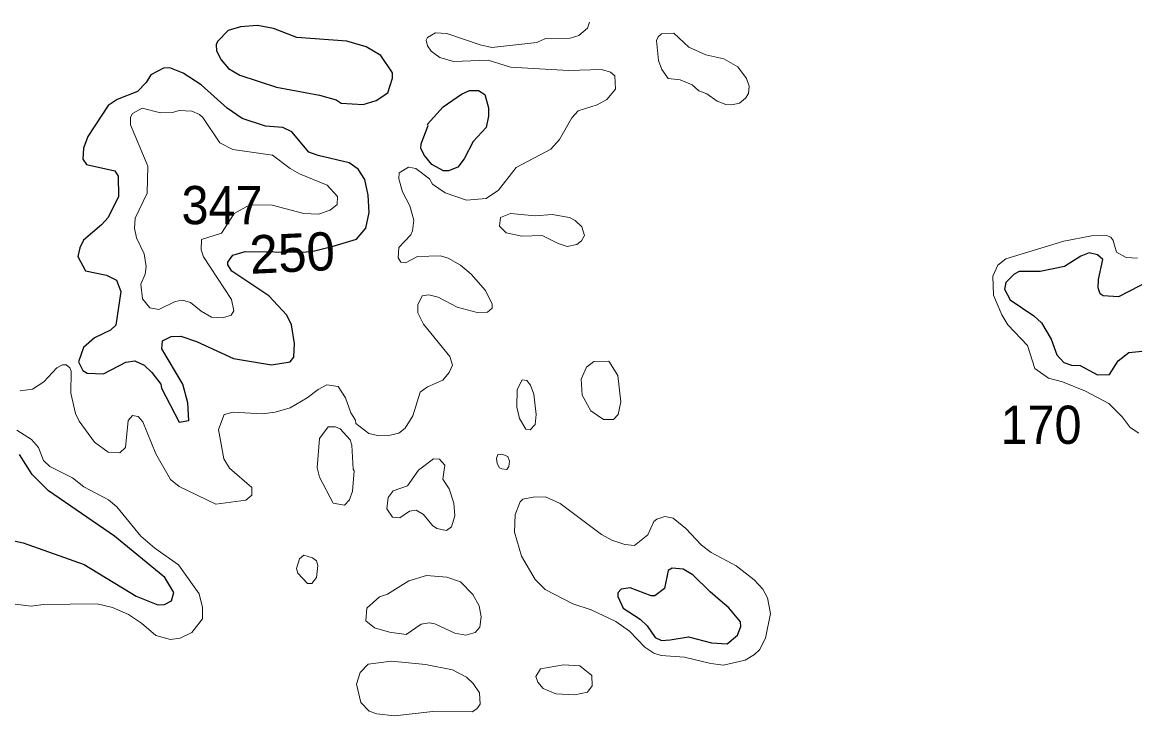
# Model space of a CAD drawing. Extents: x 763.2 to 816.8, y 7896.5 to 7952.7.
# Drawn here: x 802.423 to 807.081, y 7896.845 to 7899.747 of the extents above; entities that cross this region are included whole.
import ezdxf
from ezdxf.enums import TextEntityAlignment as Align

# ---------------------------------------------------------------- set-up
doc = ezdxf.new("R2010")
doc.units = 0
doc.header["$LTSCALE"] = 0.064
doc.layers.add('1', color=7, linetype='Continuous', lineweight=25)
doc.layers.add('2', color=7, linetype='Continuous', lineweight=13)
doc.layers.add('21', color=7, linetype='Continuous')
doc.layers.add('61', color=7, linetype='Continuous')

msp = doc.modelspace()

# ---------------------------------------------------------------- linework, layer by layer
at = {"layer": '1'}
for points in [[(803.7372, 7899.4215), (803.7572, 7899.4088), (803.8499, 7899.4029), (803.9037, 7899.4187), (803.9539, 7899.451), (803.9731, 7899.5133), (803.9727, 7899.535), (803.9239, 7899.6074), (803.8623, 7899.6434), (803.7814, 7899.6679), (803.5724, 7899.6833), (803.4744, 7899.7208), (803.408, 7899.7325), (803.3365, 7899.7277), (803.2848, 7899.7125), (803.2394, 7899.6664), (803.2339, 7899.6529), (803.2355, 7899.6265), (803.2552, 7899.5897), (803.2857, 7899.5526), (803.3341, 7899.5256), (803.4876, 7899.4744), (803.6669, 7899.4417)], [(803.857, 7899.0888), (803.8289, 7899.1321), (803.7908, 7899.1588), (803.6611, 7899.1886), (803.6218, 7899.2036), (803.5511, 7899.2887), (803.5131, 7899.3066), (803.4408, 7899.3119), (803.3429, 7899.3445), (803.28, 7899.387), (803.1713, 7899.4843), (803.0966, 7899.5339), (803.0398, 7899.5565), (803.0136, 7899.5548), (802.9616, 7899.5272), (802.9416, 7899.4945), (802.9055, 7899.4571), (802.8204, 7899.4239), (802.7821, 7899.3988), (802.6969, 7899.2681), (802.6786, 7899.2192), (802.6768, 7899.1744), (802.6917, 7899.1511), (802.8097, 7899.1254), (802.8244, 7899.1022), (802.826, 7899.017), (802.7819, 7898.9292), (802.7547, 7898.8985), (802.6791, 7898.8351), (802.6634, 7898.8033), (802.6559, 7898.7663), (802.688, 7898.7061), (802.7749, 7898.6878), (802.8167, 7898.668), (802.8354, 7898.6203), (802.8141, 7898.479), (802.7917, 7898.458), (802.7255, 7898.4256), (802.6785, 7898.3864), (802.6587, 7898.3265), (802.6763, 7898.2894), (802.6937, 7898.2782), (802.7625, 7898.2763), (802.8559, 7898.324), (802.8935, 7898.3303), (802.9331, 7898.3117), (802.9658, 7898.2813), (803.0032, 7898.2324), (803.0053, 7898.2155), (803.0791, 7898.0729), (803.1201, 7898.0798), (803.1153, 7898.154), (803.0953, 7898.2328), (803.0072, 7898.3802), (803.0099, 7898.4133), (803.0456, 7898.4325), (803.0865, 7898.4339), (803.1516, 7898.4112), (803.3064, 7898.3402), (803.4664, 7898.3128), (803.544, 7898.3261), (803.5592, 7898.3453), (803.5624, 7898.403), (803.5495, 7898.4811), (803.5298, 7898.5207), (803.4556, 7898.6018), (803.3001, 7898.705), (803.2833, 7898.7317), (803.2833, 7898.7432), (803.3046, 7898.7726), (803.3555, 7898.7875), (803.6002, 7898.7844), (803.6462, 7898.79), (803.7247, 7898.81), (803.822, 7898.8388), (803.8615, 7898.8855), (803.8744, 7898.9502), (803.8715, 7899.0235)], [(804.1222, 7899.3151), (804.1193, 7899.3199), (804.1854, 7899.3923), (804.261, 7899.4457), (804.2955, 7899.4611), (804.3331, 7899.4613), (804.3596, 7899.4442), (804.3743, 7899.3884), (804.3742, 7899.3531), (804.3645, 7899.3058), (804.3103, 7899.2477), (804.2735, 7899.1748), (804.2461, 7899.1402), (804.2075, 7899.1249), (804.1863, 7899.1254), (804.1375, 7899.1515), (804.1064, 7899.1894), (804.0919, 7899.2182), (804.0931, 7899.2386)], [(805.2305, 7897.4353), (805.1895, 7897.4579), (805.1436, 7897.4632), (805.1269, 7897.4523), (805.1111, 7897.3777), (805.0717, 7897.347), (805.0556, 7897.3468), (804.9677, 7897.3806), (804.9298, 7897.374), (804.9167, 7897.3588), (804.9157, 7897.3446), (804.9388, 7897.2949), (805.0093, 7897.2486), (805.0393, 7897.2218), (805.072, 7897.172), (805.0997, 7897.1604), (805.1352, 7897.1623), (805.2118, 7897.1752), (805.3084, 7897.1502), (805.3745, 7897.146), (805.4177, 7897.1821), (805.4307, 7897.219), (805.4292, 7897.2378), (805.3807, 7897.2963), (805.345, 7897.3267), (805.3024, 7897.3631)]]:
    msp.add_lwpolyline(points, close=True, dxfattribs=at)
for points in [[(807.1452, 7898.6657), (807.0119, 7898.5972), (806.9481, 7898.602), (806.9355, 7898.6098), (806.9268, 7898.6356), (806.9285, 7898.6699), (806.9476, 7898.754), (806.9241, 7898.7729), (806.89, 7898.7823), (806.8549, 7898.768), (806.7869, 7898.7253), (806.685, 7898.7038), (806.5972, 7898.7033), (806.5752, 7898.6927), (806.5406, 7898.6577), (806.5354, 7898.6304), (806.559, 7898.5853), (806.6587, 7898.518), (806.6898, 7898.4884), (806.7305, 7898.4201), (806.7538, 7898.3545), (806.7833, 7898.323), (806.8158, 7898.3113), (806.8526, 7898.3107), (806.925, 7898.2718), (806.9746, 7898.2722), (807.0105, 7898.3306), (807.0551, 7898.3644), (807.1517, 7898.3752)], [(802.2766, 7897.6009), (802.4269, 7897.5686), (802.6816, 7897.4777), (802.8993, 7897.3459), (802.9897, 7897.3086), (803.0175, 7897.3106), (803.0472, 7897.3263), (803.0573, 7897.3614), (803.0194, 7897.4238), (802.8091, 7897.5966), (802.5326, 7897.7859), (802.4642, 7897.8548), (802.411, 7897.9378)]]:
    msp.add_lwpolyline(points, dxfattribs=at)
at = {"layer": '2'}
for points in [[(804.7981, 7899.7467), (804.7892, 7899.7219), (804.7529, 7899.6919), (804.7161, 7899.68), (804.6132, 7899.6784), (804.5773, 7899.6619), (804.3882, 7899.6406), (804.3395, 7899.6516), (804.2001, 7899.6996), (804.1524, 7899.7028), (804.1194, 7899.6826), (804.1131, 7899.6722), (804.119, 7899.648), (804.1352, 7899.6256), (804.1712, 7899.5992), (804.2278, 7899.5829), (804.3736, 7899.5879), (804.467, 7899.5582), (804.7096, 7899.5452), (804.8476, 7899.5484), (804.886, 7899.5374), (804.9037, 7899.5225), (804.9068, 7899.4674), (804.8708, 7899.4238), (804.8295, 7899.4006), (804.7496, 7899.3761), (804.7237, 7899.3462), (804.6717, 7899.256), (804.6352, 7899.216), (804.4905, 7899.1385), (804.4172, 7899.0442), (804.3644, 7899.0096), (804.283, 7899.0029), (804.1935, 7899.0325), (804.1407, 7899.0689), (804.1277, 7899.0914), (804.07, 7899.1348), (804.0396, 7899.1405), (804.0003, 7899.1166), (803.9999, 7899.0919), (804.0147, 7899.0368)], [(804.0147, 7899.0368), (804.0452, 7898.9789), (804.062, 7898.919), (804.0571, 7898.8742), (804.0489, 7898.8574), (803.9995, 7898.8042)], [(807.092, 7898.7597), (807.0446, 7898.7628), (807.0041, 7898.785), (806.9907, 7898.8329), (806.981, 7898.8474), (806.9629, 7898.8549), (806.9, 7898.8535), (806.7837, 7898.8302), (806.5411, 7898.7565), (806.5068, 7898.7306), (806.486, 7898.6845), (806.4894, 7898.6042), (806.5234, 7898.5226), (806.5496, 7898.4809), (806.6321, 7898.3943), (806.6626, 7898.2976), (806.7193, 7898.258), (806.7776, 7898.2417), (806.875, 7898.2028), (806.9722, 7898.1511), (807.0285, 7898.0959), (807.0619, 7898.0509), (807.0978, 7898.0272)], [(803.9995, 7898.8042), (803.9964, 7898.7608), (804.0081, 7898.7422), (804.0278, 7898.7403), (804.0769, 7898.7664), (804.1738, 7898.7694), (804.2061, 7898.7599), (804.2572, 7898.7308), (804.302, 7898.6922), (804.3625, 7898.6246), (804.3907, 7898.5667), (804.3902, 7898.5508), (804.3702, 7898.5336), (804.3272, 7898.5326), (804.2429, 7898.5543), (804.1635, 7898.5963), (804.1245, 7898.6066), (804.0974, 7898.6023), (804.0789, 7898.5647), (804.0791, 7898.5309), (804.1025, 7898.4841), (804.2124, 7898.3484), (804.2245, 7898.3122), (804.2105, 7898.2807), (804.1836, 7898.2489), (804.12, 7898.2215), (804.0889, 7898.199), (804.0584, 7898.1), (804.0258, 7898.0481), (803.9999, 7898.027), (803.9569, 7898.0171), (803.9175, 7898.0169), (803.8738, 7898.0258), (803.8192, 7898.0681), (803.8184, 7898.0816), (803.7986, 7898.1118), (803.7763, 7898.1756), (803.7449, 7898.2233), (803.6985, 7898.2301), (803.6611, 7898.2107), (803.6154, 7898.1756), (803.5449, 7898.1338), (803.481, 7898.1156), (803.4266, 7898.1088), (803.3051, 7898.1154), (803.2678, 7898.1059), (803.2438, 7898.0428), (803.2665, 7897.9205), (803.2897, 7897.881), (803.3845, 7897.8007), (803.3844, 7897.7683), (803.3588, 7897.7477), (803.2334, 7897.7309), (803.0796, 7897.8048), (803.0434, 7897.8332), (802.9816, 7897.9408), (802.9281, 7898.0743), (802.9082, 7898.0972), (802.8839, 7898.102), (802.8667, 7898.081), (802.8543, 7897.9674), (802.8307, 7897.9447), (802.7825, 7897.9483), (802.7249, 7897.9901), (802.6615, 7898.0782), (802.6457, 7898.1099), (802.6259, 7898.1953), (802.6273, 7898.2871), (802.622, 7898.3008), (802.6059, 7898.3139), (802.5908, 7898.3139), (802.5668, 7898.3011), (802.5128, 7898.2424), (802.4653, 7898.211), (802.4135, 7898.2042)], [(802.3992, 7898.0405), (802.4614, 7898.0002), (802.4908, 7897.9672), (802.5118, 7897.9127), (802.5383, 7897.8878), (802.6329, 7897.8405), (802.6805, 7897.8035), (802.784, 7897.7485), (802.8179, 7897.7193), (802.9193, 7897.5965), (802.9778, 7897.5461), (803.0771, 7897.4766), (803.1639, 7897.3556), (803.1779, 7897.2986), (803.1778, 7897.25)], [(802.9215, 7897.2328), (802.8672, 7897.269), (802.8011, 7897.2976), (802.7368, 7897.3134), (802.5106, 7897.3101), (802.4603, 7897.3035), (802.3596, 7897.3166)], [(803.1778, 7897.25), (803.1326, 7897.1934), (803.0833, 7897.169), (803.0431, 7897.1639), (802.982, 7897.1814), (802.9215, 7897.2328)]]:
    msp.add_lwpolyline(points, dxfattribs=at)
for points in [[(805.4193, 7899.5597), (805.3594, 7899.5941), (805.2848, 7899.611), (805.213, 7899.6424), (805.1507, 7899.7011), (805.0988, 7899.6984), (805.0845, 7899.6863), (805.0785, 7899.6706), (805.0862, 7899.5873), (805.1011, 7899.5496), (805.1266, 7899.511), (805.1768, 7899.5055), (805.2268, 7899.4852), (805.2559, 7899.4598), (805.2891, 7899.4478), (805.3325, 7899.4171), (805.3686, 7899.4021), (805.3939, 7899.4007), (805.4255, 7899.4086), (805.4507, 7899.4284), (805.4637, 7899.4483), (805.4655, 7899.4799), (805.4556, 7899.5107)], [(803.4704, 7899.1902), (803.5438, 7899.1348), (803.5835, 7899.1125), (803.6997, 7899.0656), (803.743, 7899.0171), (803.7411, 7898.9847), (803.7115, 7898.96), (803.6632, 7898.9437), (803.6019, 7898.947), (803.4691, 7898.9817), (803.3757, 7898.983), (803.3101, 7898.946), (803.2568, 7898.8637), (803.1735, 7898.8372), (803.1714, 7898.7938), (803.181, 7898.7655), (803.2981, 7898.5863), (803.309, 7898.5386), (803.2977, 7898.5213), (803.2626, 7898.5099), (803.2153, 7898.513), (803.1718, 7898.5376), (803.1269, 7898.5738), (803.0938, 7898.5836), (803.063, 7898.5786), (802.9938, 7898.5446), (802.9565, 7898.5525), (802.9254, 7898.5899), (802.9186, 7898.6511), (802.9374, 7898.6931), (802.9413, 7898.7249), (802.9334, 7898.7784), (802.9014, 7898.8446), (802.8922, 7898.8853), (802.8959, 7898.9268), (802.9461, 7899.0318), (802.9478, 7899.145), (802.8758, 7899.3173), (802.8756, 7899.3501), (802.8839, 7899.3643), (802.9248, 7899.3875), (803.0012, 7899.3678), (803.0515, 7899.3692), (803.0801, 7899.3775), (803.1319, 7899.3741), (803.1641, 7899.3611), (803.1786, 7899.3486), (803.2505, 7899.2416), (803.3036, 7899.2148)], [(804.7649, 7898.8913), (804.7375, 7898.9174), (804.7134, 7898.9302), (804.6412, 7898.942), (804.57, 7898.9372), (804.467, 7898.9469), (804.4245, 7898.9303), (804.4207, 7898.893), (804.4481, 7898.8661), (804.5149, 7898.8514), (804.5997, 7898.8546), (804.667, 7898.8206), (804.7035, 7898.809), (804.745, 7898.817), (804.7641, 7898.8326), (804.7765, 7898.8541)], [(804.8155, 7898.3272), (804.8787, 7898.3287), (804.9165, 7898.269), (804.9283, 7898.1589), (804.9175, 7898.106), (804.898, 7898.0847), (804.8567, 7898.0844), (804.8031, 7898.1208), (804.767, 7898.1865), (804.7627, 7898.2529), (804.7849, 7898.3038)], [(804.5647, 7898.1907), (804.55, 7898.2287), (804.5357, 7898.2477), (804.515, 7898.2506), (804.4945, 7898.2105), (804.494, 7898.136), (804.5041, 7898.0881), (804.5312, 7898.0447), (804.5487, 7898.0419), (804.5696, 7898.0634), (804.5748, 7898.1057)], [(803.8122, 7897.8695), (803.8074, 7897.8767), (803.8025, 7897.9775), (803.7956, 7897.9996), (803.7534, 7898.0459), (803.7341, 7898.0545), (803.7041, 7898.0543), (803.6677, 7898.0057), (803.658, 7897.8819), (803.6677, 7897.8433), (803.7238, 7897.7344), (803.772, 7897.7266), (803.793, 7897.7478), (803.8053, 7897.7846)], [(804.0441, 7897.701), (804.0724, 7897.7059), (804.1024, 7897.687), (804.1398, 7897.6417), (804.1581, 7897.6288), (804.1983, 7897.6208), (804.2198, 7897.636), (804.2332, 7897.6821), (804.23, 7897.7344), (804.2102, 7897.7942), (804.184, 7897.8345), (804.1915, 7897.8934), (804.1689, 7897.9193), (804.1444, 7897.9196), (804.0819, 7897.872), (804.036, 7897.8071), (803.9752, 7897.786), (803.954, 7897.7587), (803.9489, 7897.7112), (803.9728, 7897.6758), (804.0032, 7897.6737)], [(804.4599, 7897.8878), (804.4629, 7897.9106), (804.4558, 7897.9304), (804.43, 7897.9395), (804.4142, 7897.9375), (804.4083, 7897.922), (804.4106, 7897.9), (804.4206, 7897.8822), (804.4302, 7897.8777), (804.4514, 7897.8752)], [(804.6122, 7897.3729), (804.5699, 7897.4154), (804.5125, 7897.5123), (804.483, 7897.6135), (804.4863, 7897.6872), (804.5075, 7897.7404), (804.5184, 7897.7508), (804.5611, 7897.7603), (804.6135, 7897.7604), (804.6747, 7897.7333), (804.8479, 7897.6038), (804.8905, 7897.5798), (804.9462, 7897.5616), (804.9867, 7897.5571), (805.0414, 7897.6027), (805.0667, 7897.6577), (805.079, 7897.668), (805.1126, 7897.6781), (805.1486, 7897.6712), (805.2015, 7897.6284), (805.2668, 7897.5583), (805.3064, 7897.5278), (805.411, 7897.472), (805.4864, 7897.4141), (805.5229, 7897.3742), (805.5428, 7897.3382), (805.5558, 7897.273), (805.5341, 7897.1691), (805.5087, 7897.1215), (805.4888, 7897.1008), (805.4499, 7897.077), (805.3593, 7897.0572), (805.3056, 7897.0637), (805.1954, 7897.0899), (805.0974, 7897.0965), (805.0666, 7897.1071), (805.029, 7897.1322), (804.9654, 7897.1988), (804.9078, 7897.2398), (804.8049, 7897.2887), (804.7274, 7897.3128)], [(803.6605, 7897.4732), (803.6539, 7897.4926), (803.6374, 7897.5059), (803.6009, 7897.5169), (803.5835, 7897.5016), (803.5707, 7897.461), (803.5761, 7897.4418), (803.6175, 7897.399), (803.6349, 7897.3989), (803.6546, 7897.4235)], [(804.0411, 7897.4096), (804.1153, 7897.4317), (804.2001, 7897.4251), (804.2581, 7897.4058), (804.3092, 7897.3525), (804.335, 7897.3045), (804.3447, 7897.2592), (804.3379, 7897.2154), (804.3188, 7897.193), (804.2797, 7897.182), (804.234, 7897.1904), (804.1501, 7897.2301), (804.1259, 7897.2343), (804.0923, 7897.2279), (804.0293, 7897.1853), (803.9596, 7897.1942), (803.8974, 7897.2125), (803.8618, 7897.2428), (803.8652, 7897.295), (803.9178, 7897.3426), (803.9521, 7897.3538)], [(804.3063, 7896.8615), (804.3253, 7896.8735), (804.3403, 7896.8929), (804.3367, 7896.9409), (804.3102, 7896.9798), (804.2826, 7897.0071), (804.2238, 7897.037), (804.1106, 7897.06), (803.9685, 7897.0733), (803.8708, 7897.0605), (803.8373, 7897.0257), (803.8224, 7896.9765), (803.8408, 7896.9006), (803.8746, 7896.8641), (803.9066, 7896.8528), (803.9818, 7896.8451), (804.141, 7896.8631)], [(804.5808, 7896.9862), (804.5736, 7897.0087), (804.5926, 7897.0415), (804.6885, 7897.0585), (804.7576, 7897.0533), (804.8075, 7897.0129), (804.8083, 7896.9704), (804.7894, 7896.9437), (804.7359, 7896.9322), (804.6571, 7896.9371), (804.6037, 7896.9596)]]:
    msp.add_lwpolyline(points, close=True, dxfattribs=at)

# ---------------------------------------------------------------- texts
at = {"layer": '21', "width": 0.95}
for s, p in [('347', (803.0894, 7898.9017)), ('170', (806.5186, 7897.9826))]:
    msp.add_text(s, height=0.16, dxfattribs=at).set_placement(p)
at = {"layer": '61'}
msp.add_text('250', height=0.16, rotation=2.721, dxfattribs=at).set_placement((803.5566, 7898.7023), align=Align.CENTER)

doc.saveas('drawing.dxf')
